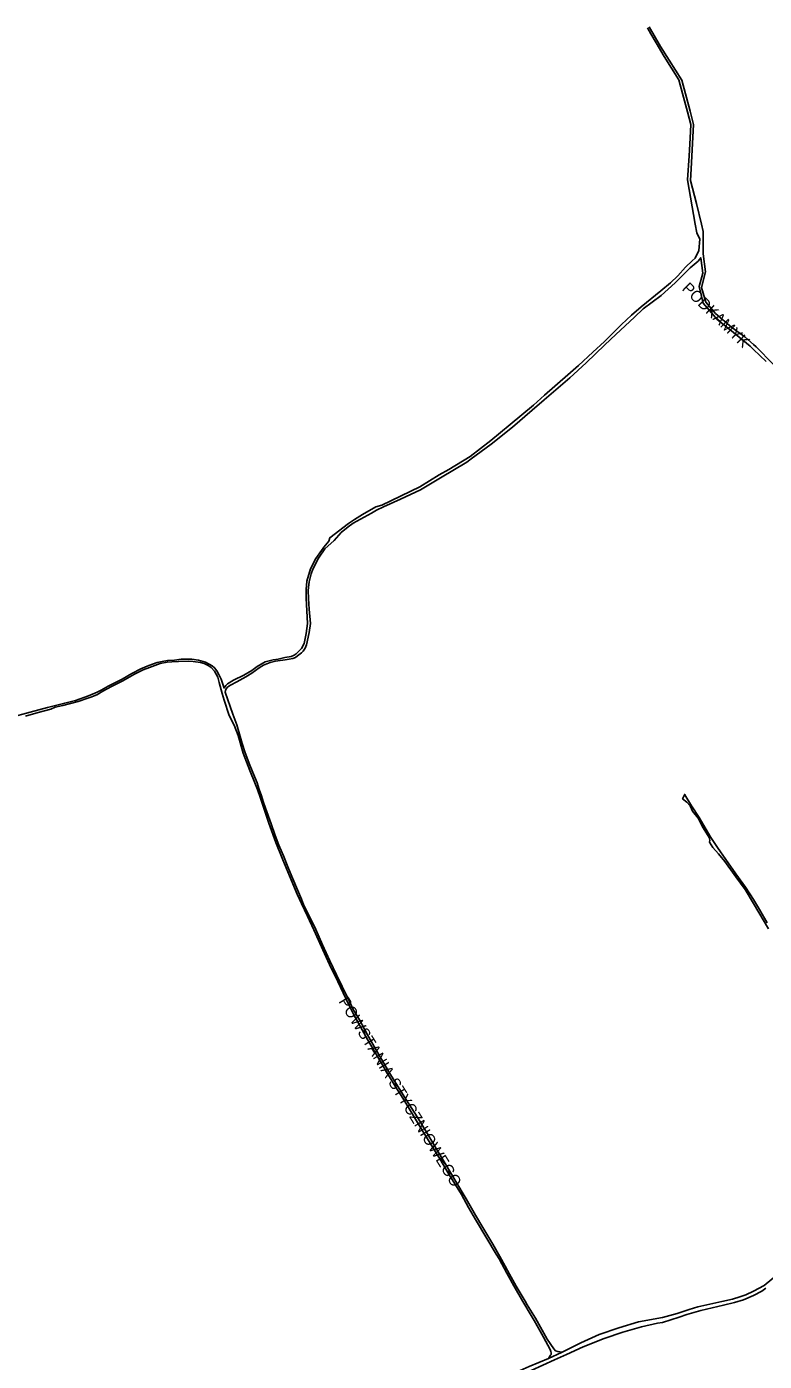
# Model space of a CAD drawing. Extents: x -304109 to -273954, y 21500 to 39796.
# Drawn here: x -301843 to -301190, y 33994 to 35175 of the extents above; entities that cross this region are included whole.
import ezdxf

# ---------------------------------------------------------------- set-up
doc = ezdxf.new("R2010")
doc.units = 0
doc.layers.add('krawedzie_ulic', color=7, linetype='Continuous')
doc.layers.add('nazwy_ulic', color=7, linetype='Continuous')

msp = doc.modelspace()

# ---------------------------------------------------------------- linework, layer by layer
at = {"layer": 'krawedzie_ulic'}
for points in [[(-301597.746, 34629.084), (-301595.901, 34637.896), (-301594.769, 34646.693), (-301595.806, 34669.271), (-301595.963, 34676.896), (-301595.362, 34684.279), (-301591.881, 34695.224), (-301587.162, 34704.142), (-301582.317, 34711.407), (-301580.238, 34714.219), (-301575.904, 34719.688), (-301574.815, 34722.566), (-301558.392, 34735.234), (-301553.147, 34738.859), (-301545.881, 34743.239), (-301534.105, 34750), (-301528.748, 34751.382), (-301495.25, 34767.647), (-301478.145, 34778.371), (-301469.584, 34782.907), (-301450.594, 34794.41), (-301432.403, 34808.791), (-301415.306, 34822.796), (-301394.584, 34839.988), (-301384.858, 34848.79), (-301364.209, 34866.669), (-301354.714, 34874.964), (-301341.973, 34886.777), (-301331.76, 34896.239), (-301322.284, 34905.78), (-301316.691, 34911.296), (-301307.832, 34919.441), (-301299.459, 34926.852), (-301281.802, 34940.981), (-301273.508, 34948.061), (-301266.817, 34954.437), (-301260.044, 34962.109), (-301254.121, 34967.497), (-301251.644, 34969.901), (-301248.178, 34976.801), (-301247.543, 34986.69), (-301250.206, 34992.45), (-301251.514, 35000), (-301258.338, 35039.426), (-301256.941, 35060.631), (-301256.048, 35076.277), (-301255.287, 35088.264), (-301258.368, 35099.548), (-301262.728, 35115.773), (-301265.929, 35127.921), (-301279.017, 35148.466), (-301286.18, 35160.649), (-301290.838, 35168.618), (-301293.781, 35173.734)], [(-301182.611, 34876.298), (-301197.474, 34891.393), (-301200, 34893.512), (-301207.537, 34900.236), (-301219.08, 34908.659), (-301233.627, 34921.063), (-301242.19, 34930.947), (-301245.831, 34944.163), (-301242.38, 34957.954), (-301244.458, 34973.807), (-301244.331, 34993.464), (-301245.924, 35000), (-301250.488, 35018.317), (-301255.549, 35038.791), (-301254.981, 35049.027), (-301252.874, 35088.218), (-301256.077, 35100.112), (-301263.264, 35127.568), (-301274.473, 35145.097), (-301282.117, 35157.412), (-301292.207, 35174.793)], [(-301188.749, 34878.464), (-301200, 34889.214), (-301202.954, 34892.101), (-301212.518, 34900.082), (-301220.792, 34906.887), (-301231.977, 34915.791), (-301235.312, 34919.546), (-301244.429, 34930.296), (-301248.012, 34944.936), (-301244.698, 34956.847), (-301246.636, 34970.334), (-301248.964, 34967.294), (-301256.033, 34961.403), (-301269.366, 34948.092), (-301281.67, 34937.013), (-301297.588, 34925.088), (-301305.197, 34917.928), (-301321.641, 34902.369), (-301331.496, 34893.237)], [(-301331.496, 34893.237), (-301348.069, 34877.449), (-301362.418, 34864.066), (-301385.184, 34844.647), (-301395.75, 34835.62), (-301413.208, 34820.574), (-301432.091, 34805.281)], [(-301432.091, 34805.281), (-301449.664, 34792.549), (-301453.592, 34789.542), (-301476.838, 34775.695), (-301494.501, 34765.151), (-301512.28, 34756.769), (-301527.469, 34750), (-301533.568, 34746.877), (-301538.108, 34744.41), (-301554.116, 34735.521), (-301558.514, 34732.365), (-301564.798, 34727.36), (-301571.139, 34720.322), (-301579.32, 34712.756), (-301585.046, 34704.515), (-301590.031, 34694.839), (-301591.547, 34690.696), (-301593.108, 34683.709), (-301594.074, 34675.798), (-301593.829, 34668.884), (-301593.042, 34659.293), (-301591.871, 34646.672), (-301593.27, 34638.692), (-301595.53, 34627.752), (-301596.798, 34624.8), (-301598.618, 34622.238), (-301600, 34620.758), (-301603.416, 34618.003), (-301605.251, 34616.767), (-301607.644, 34615.812), (-301610.899, 34615.192), (-301614.484, 34614.624), (-301622.849, 34613.316), (-301627.631, 34612.194), (-301633.612, 34609.961), (-301637.309, 34607.462), (-301644.065, 34602.691), (-301649.111, 34599.539), (-301657.237, 34595.13), (-301662.739, 34592.284), (-301665.288, 34590.67), (-301666.541, 34589.024), (-301667.235, 34587.35), (-301667.395, 34585.903), (-301660.81, 34566.437), (-301657.25, 34556.969), (-301652.504, 34540.687), (-301649.904, 34532.291), (-301645.691, 34521.246), (-301641.625, 34511.318), (-301639.24, 34505.667), (-301637.312, 34500), (-301635.37, 34494.379), (-301633.628, 34488.221), (-301630.653, 34480.024), (-301626.904, 34469.588), (-301623.281, 34459.177), (-301620.004, 34450.597), (-301615.945, 34441.047), (-301611.937, 34431.319), (-301607.503, 34420.802), (-301603.572, 34411.1), (-301600, 34402.697), (-301598.083, 34398.043), (-301592.173, 34386.454), (-301587.375, 34376.09), (-301581.451, 34362.418), (-301574.818, 34348.158), (-301569.064, 34335.986), (-301563.834, 34325.569), (-301557.552, 34312.251), (-301553.807, 34304.56), (-301552.9, 34302.981), (-301547.862, 34294.673), (-301546.354, 34291.592), (-301541.674, 34282.855), (-301533.366, 34268.231), (-301528.278, 34259.822), (-301522.578, 34250), (-301514.891, 34237.617), (-301506.898, 34225.026), (-301497.735, 34210.276), (-301489.436, 34196.669), (-301480.858, 34182.199), (-301472.916, 34169.074), (-301463.319, 34153.055), (-301454.231, 34137.823), (-301445.983, 34123.353), (-301439.542, 34112.462), (-301430.709, 34097.534), (-301424.345, 34086.77), (-301419.66, 34078.24), (-301415.892, 34071.081), (-301409.884, 34060.443), (-301402.145, 34047.014)], [(-301620.655, 34615.237), (-301614.754, 34616.556), (-301609.236, 34617.624), (-301606.563, 34618.577), (-301604.703, 34619.762), (-301600, 34624.593), (-301597.746, 34629.084)], [(-301857.59, 34563.602), (-301840.062, 34568.323), (-301824.9, 34572.37), (-301809.433, 34576.364), (-301800.022, 34578.633), (-301788.417, 34582.645), (-301780.88, 34586.041), (-301777.238, 34587.853), (-301770.996, 34591.432), (-301758.593, 34597.626), (-301750.006, 34602.541), (-301742.238, 34606.545), (-301735.108, 34609.688), (-301727.627, 34612.093), (-301721.879, 34613.362), (-301718.268, 34614.057), (-301712.245, 34614.411), (-301706.322, 34615.146), (-301701.927, 34615.227), (-301697.075, 34615.103), (-301690.982, 34614.237), (-301684.97, 34612.38), (-301679.092, 34609.279), (-301676.839, 34607.643), (-301674.896, 34604.89), (-301672.982, 34601.579), (-301670.995, 34597.555), (-301668.52, 34589.541), (-301667.06, 34591.948), (-301665.477, 34593.389), (-301660.025, 34596.616), (-301651.06, 34600.97), (-301644.002, 34605.13), (-301639.055, 34608.741), (-301632.1, 34612.748), (-301625.155, 34614.495), (-301620.655, 34615.237)], [(-301381.257, 33996.421), (-301379.507, 33999.395), (-301379.1, 34000), (-301378.948, 34001.467), (-301379.28, 34002.711), (-301379.841, 34004.361), (-301385.849, 34015.303), (-301388.853, 34020.584), (-301393.894, 34030.079), (-301396.669, 34034.445), (-301404.102, 34046.707), (-301411.968, 34060.645), (-301418.129, 34071.866), (-301425.131, 34084.534), (-301427.625, 34088.596), (-301436.051, 34102.61), (-301445.979, 34119.466), (-301452.038, 34129.951), (-301458.428, 34141.401), (-301469.603, 34159.654), (-301477.571, 34173.083), (-301486.123, 34187.046), (-301494.524, 34200.805), (-301503.408, 34215.58), (-301510.382, 34226.75), (-301517.026, 34237.361), (-301524.738, 34250), (-301531.747, 34262.024), (-301541.595, 34278.637), (-301549.497, 34293.005), (-301553.626, 34300.342), (-301557.396, 34308.186), (-301562.975, 34319.9), (-301567.774, 34329.984), (-301575.039, 34344.908), (-301581.144, 34357.971), (-301589.079, 34375.794), (-301594.784, 34387.813), (-301600, 34399.015), (-301603.671, 34407.139), (-301610.434, 34423.462), (-301616.625, 34437.749), (-301622.557, 34452.848), (-301628.959, 34470.007), (-301633.849, 34485.175), (-301636.145, 34492.073), (-301639.039, 34500), (-301641.145, 34505.828), (-301645.714, 34516.673), (-301651.455, 34532.146), (-301655.95, 34547.664), (-301659.41, 34556.903), (-301664.017, 34565.41), (-301668.523, 34578.794), (-301670.297, 34584.798), (-301672.916, 34594.414), (-301674.085, 34599.348), (-301676.855, 34604.442), (-301679.988, 34607.81), (-301682.52, 34609.448), (-301686.22, 34611.319), (-301689.468, 34612.096), (-301695.713, 34613.039), (-301699.674, 34613.515), (-301708.72, 34613.226), (-301714.59, 34612.897), (-301718.835, 34612.535), (-301725.115, 34611.472), (-301734.558, 34607.907), (-301740.057, 34605.722), (-301747.621, 34601.945), (-301758.117, 34596.15), (-301768.178, 34590.962), (-301775.667, 34586.957), (-301781.248, 34583.705), (-301786.442, 34581.417), (-301788.961, 34580.59), (-301797.715, 34577.759), (-301811.171, 34574.289), (-301817.861, 34572.592), (-301821.68, 34570.958), (-301833.025, 34568.113), (-301844.322, 34564.862)], [(-301248.004, 34475.185), (-301254.811, 34485.381), (-301260.782, 34495.141), (-301260.702, 34495.674), (-301262.731, 34491.696), (-301258.936, 34488.679), (-301255.828, 34485.335)], [(-301255.828, 34485.335), (-301254.023, 34480.601), (-301248.923, 34474.402), (-301244.318, 34465.843), (-301239.18, 34457.383), (-301238.454, 34455.169), (-301238.871, 34453.342), (-301236.025, 34448.501), (-301230.947, 34442.988), (-301225.164, 34436.099), (-301215.428, 34422.535), (-301207.305, 34411.316), (-301200, 34399.009), (-301195.118, 34390.919), (-301186.748, 34376.614)], [(-301187.823, 34381.894), (-301194.673, 34393.702), (-301200, 34402.413), (-301206.862, 34413.346), (-301215.693, 34425.153), (-301224.366, 34438.026), (-301231.807, 34448.53), (-301237.781, 34457.503), (-301248.004, 34475.185)], [(-301178.664, 34070.63), (-301190.54, 34060.876), (-301200, 34056.033), (-301206.827, 34052.851), (-301211.959, 34050.866), (-301218.413, 34048.98), (-301227.866, 34046.889), (-301249.186, 34042.247), (-301256.834, 34039.904), (-301267.556, 34036.211), (-301280.515, 34032.72), (-301301.581, 34028.815), (-301319.038, 34023.669), (-301336.417, 34017.786), (-301352.752, 34010.304), (-301369.163, 34002.009)], [(-301396.818, 33985.818), (-301376.024, 33995.371), (-301365.324, 34000), (-301350.64, 34006.8), (-301332.093, 34014.157), (-301315.577, 34019.785), (-301299.01, 34024.55), (-301284.857, 34027.636), (-301280.409, 34028.3), (-301265.647, 34033.038), (-301258.888, 34035.33), (-301246.539, 34038.846), (-301226.414, 34043.614), (-301216.631, 34045.909), (-301208.881, 34048.303), (-301200, 34052.045), (-301192.395, 34056), (-301188.856, 34058.586)], [(-301402.145, 34047.014), (-301400.134, 34043.815), (-301392.778, 34031.96), (-301388.45, 34024.14), (-301382.543, 34013.503), (-301376.689, 34004.821), (-301375.188, 34003.324)], [(-301369.163, 34002.009), (-301369.316, 34001.932), (-301373.737, 34000), (-301381.257, 33996.421)], [(-301375.188, 34003.324), (-301373.053, 34002.666), (-301369.163, 34002.009)], [(-301411.937, 33977.457), (-301411.986, 33979.569), (-301411.144, 33982.24), (-301409.286, 33984.326), (-301406.537, 33985.927), (-301398.596, 33989.408), (-301381.316, 33996.393), (-301381.257, 33996.421)]]:
    msp.add_lwpolyline(points, dxfattribs=at)

# ---------------------------------------------------------------- texts
at = {"layer": 'nazwy_ulic'}
for s, rotation, p in [('PODKAMYK', 316.295925, (-301263.911, 34942.306)), ('POWSTANIA STYCZNIOWEGO', 301.541958, (-301567.511, 34312.377))]:
    msp.add_text(s, height=10, rotation=rotation, dxfattribs=at).set_placement(p)

doc.saveas('drawing.dxf')
